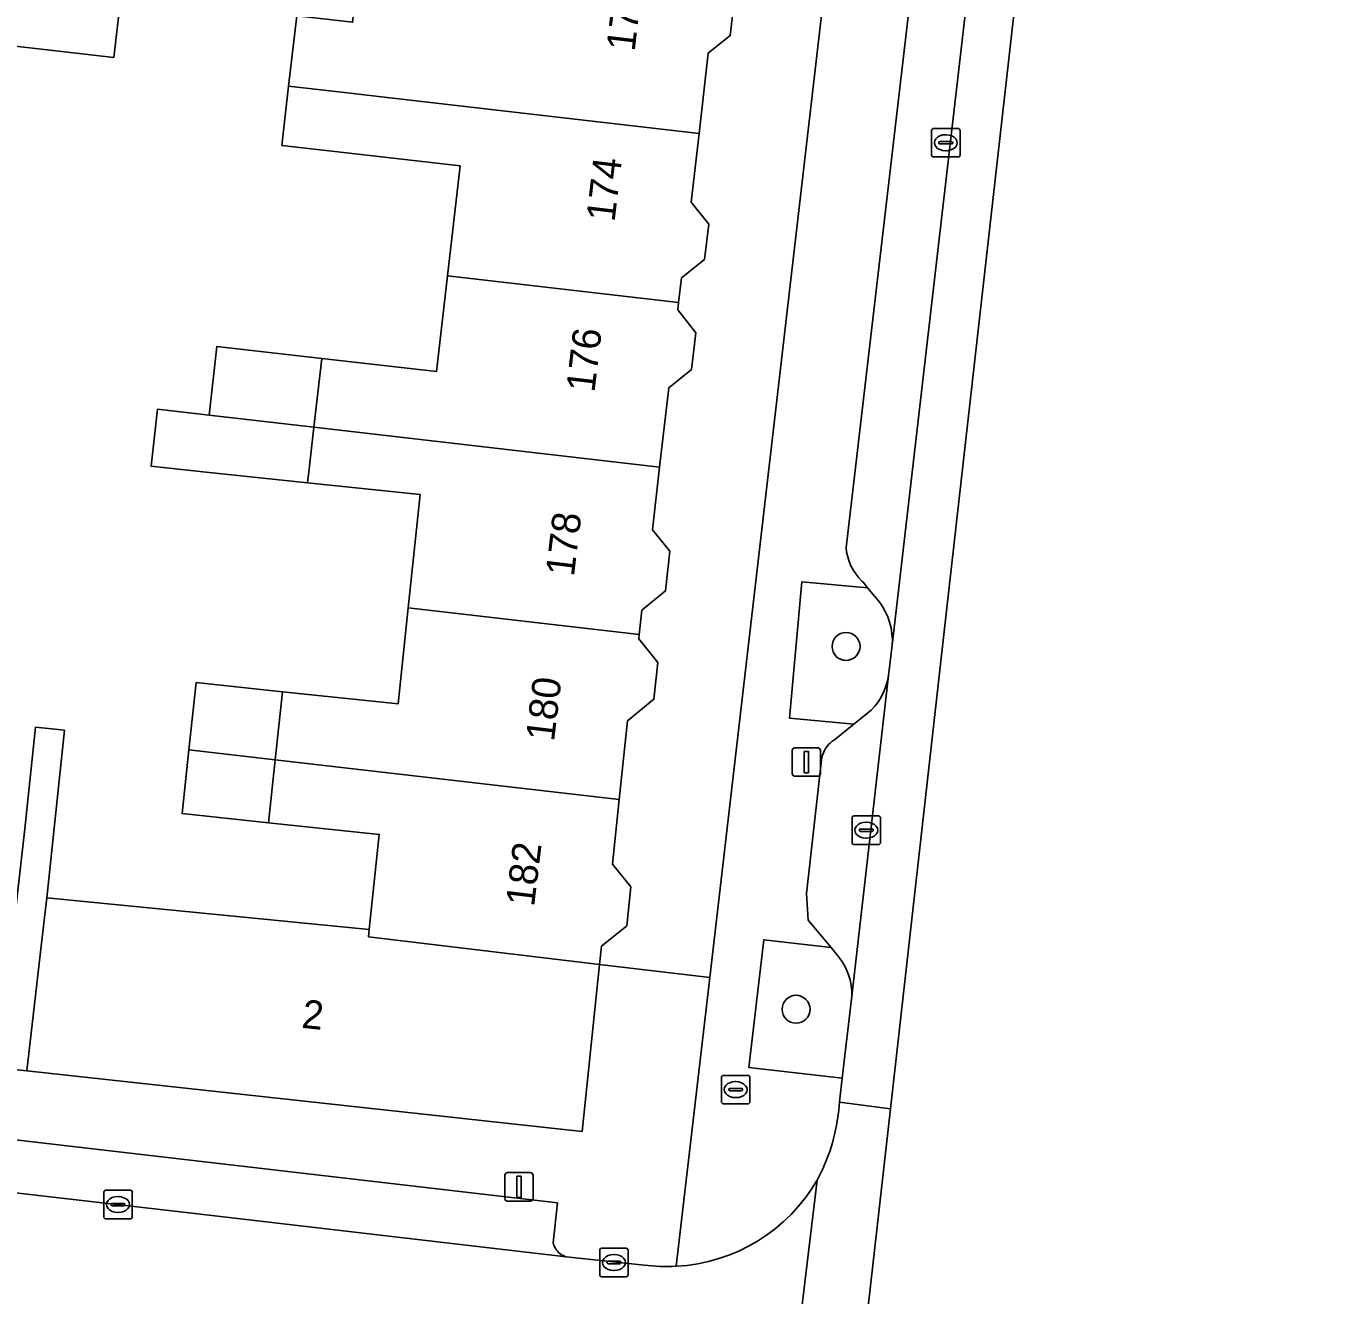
# Model space of a CAD drawing. Extents: x 161692 to 162379, y 380760 to 381678.
# Drawn here: x 162244.38 to 162289.81, y 380971.08 to 381015.53 of the extents above; entities that cross this region are included whole.
import ezdxf

# ---------------------------------------------------------------- set-up
doc = ezdxf.new("R2010")
doc.units = 0
for name, color, linetype in [('IMGEO_Boom', 7, 'Continuous'), ('IMGEO_Brandkraan', 7, 'Continuous'), ('IMGEO_Erf', 7, 'Continuous'), ('IMGEO_Kolk', 7, 'Continuous'), ('IMGEO_Lichtmast', 7, 'Continuous'), ('IMGEO_Pand', 7, 'Continuous'), ('IMGEO_Pand_nummerreeks', 7, 'Continuous'), ('IMGEO_Parkeervlak_open', 7, 'Continuous'), ('IMGEO_Rijbaan_lokaal_gesloten', 7, 'Continuous'), ('IMGEO_Rijbaan_lokaal_open', 7, 'Continuous'), ('IMGEO_Verkeerseiland_groen', 7, 'Continuous'), ('IMGEO_Voetpad_open', 7, 'Continuous')]:
    doc.layers.add(name, color=color, linetype=linetype)

msp = doc.modelspace()

# ---------------------------------------------------------------- linework, layer by layer
at = {"layer": 'IMGEO_Boom'}
for centre in [(162273.104, 380993.794), (162271.354, 380981.088)]:
    msp.add_circle(centre, 0.489, dxfattribs=at)
at = {"layer": 'IMGEO_Brandkraan'}
for p, q in [((162268.812, 380978.773), (162269.664, 380978.773)), ((162268.737, 380977.847), (162268.737, 380978.699)), ((162268.996, 380978.267), (162268.996, 380978.279)), ((162269.039, 380978.316), (162269.437, 380978.316)), ((162269.225, 380978.553), (162269.25, 380978.553)), ((162269.48, 380978.279), (162269.48, 380978.267)), ((162269.738, 380978.699), (162269.738, 380977.847)), ((162269.434, 380978.23), (162269.036, 380978.23)), ((162269.248, 380977.993), (162269.223, 380977.993)), ((162269.664, 380977.773), (162268.812, 380977.773))]:
    msp.add_line(p, q, dxfattribs=at)
for points in [[(162268.812, 380978.773), (162269.664, 380978.773)], [(162268.737, 380977.847), (162268.737, 380978.699)], [(162269.738, 380978.699), (162269.738, 380977.847)], [(162269.664, 380977.773), (162268.812, 380977.773)]]:
    msp.add_lwpolyline(points, dxfattribs=at)
for centre, radius, start, end in [((162268.814, 380978.697), 0.0765, 91.552, 178.448), ((162268.814, 380978.697), 0.0765, 91.552, 178.448), ((162269.662, 380978.697), 0.0765, 1.552, 88.448), ((162269.662, 380978.697), 0.0765, 1.552, 88.448), ((162269.036, 380978.276), 0.0403, 85.8775, 175.7526), ((162269.441, 380978.278), 0.0386, 1.7309, 96.639), ((162268.814, 380977.849), 0.0765, 181.552, 268.448), ((162268.814, 380977.849), 0.0765, 181.552, 268.448), ((162269.033, 380978.266), 0.0366, 178.938, 274.7102), ((162269.437, 380978.273), 0.043, 264.8664, 352.4533), ((162269.662, 380977.849), 0.0765, 271.552, 358.448), ((162269.662, 380977.849), 0.0765, 271.552, 358.448)]:
    msp.add_arc(centre, radius, start, end, dxfattribs=at)
for centre, major_axis, ratio, start_param, end_param in [((162269.224, 380978.273), (-0.387, 0.002), 0.722429, 4.712389, 7.853982), ((162269.249, 380978.273), (-0.39, 0.002), 0.717154, 1.570796, 4.712389)]:
    msp.add_ellipse(centre, major_axis=major_axis, ratio=ratio, start_param=start_param, end_param=end_param, dxfattribs=at)
at = {"layer": 'IMGEO_Erf'}
for points in [[(162269.2, 381016.492), (162269.051, 381015.19), (162268.277, 381014.576), (162267.955, 381011.763), (162267.68, 381009.354), (162268.293, 381008.583), (162268.152, 381007.351), (162267.335, 381006.701), (162267.237, 381005.844), (162267.207, 381005.584), (162267.843, 381004.783), (162267.696, 381003.494), (162266.892, 381002.855), (162266.576, 381000.079), (162266.326, 380997.883), (162266.933, 380997.133), (162266.786, 380995.737), (162265.951, 380995.061), (162265.861, 380994.215), (162265.845, 380994.06), (162266.513, 380993.235), (162266.376, 380991.943), (162265.45, 380991.194), (162265.159, 380988.439), (162264.92, 380986.173), (162265.569, 380985.37), (162265.426, 380984.014), (162264.542, 380983.299), (162264.474, 380982.653), (162268.333, 380982.205), (162272.419, 381017.419)], [(162244.346, 380987.406), (162244.72, 380990.969), (162245.729, 380990.862), (162245.109, 380984.99), (162256.404, 380983.88), (162256.756, 380987.213), (162252.879, 380987.622), (162249.855, 380987.941), (162250.09, 380990.171), (162250.339, 380992.529), (162253.363, 380992.21), (162257.417, 380991.782), (162257.772, 380995.146), (162258.191, 380999.112), (162254.246, 380999.528), (162250.574, 380999.915), (162248.764, 381000.106), (162248.99, 381002.102), (162250.798, 381001.894), (162251.071, 381004.302), (162254.74, 381003.883), (162258.764, 381003.423), (162259.147, 381006.775), (162259.588, 381010.631), (162255.606, 381011.086), (162253.345, 381011.344), (162253.582, 381013.416), (162253.864, 381015.879)]]:
    msp.add_lwpolyline(points, dxfattribs=at)
msp.add_lwpolyline([(162242.973, 381014.934), (162243.206, 381016.95), (162247.692, 381016.431), (162247.46, 381014.422)], close=True, dxfattribs=at)
at = {"layer": 'IMGEO_Kolk'}
for p, q in [((162276.171, 381011.936), (162277.023, 381011.936)), ((162276.096, 381011.01), (162276.096, 381011.862)), ((162276.355, 381011.43), (162276.355, 381011.442)), ((162276.398, 381011.479), (162276.796, 381011.479)), ((162276.584, 381011.716), (162276.609, 381011.716)), ((162276.839, 381011.442), (162276.839, 381011.43)), ((162277.097, 381011.862), (162277.097, 381011.01)), ((162276.793, 381011.393), (162276.395, 381011.393)), ((162276.607, 381011.156), (162276.582, 381011.156)), ((162277.023, 381010.936), (162276.171, 381010.936)), ((162273.387, 380987.858), (162274.239, 380987.858)), ((162273.312, 380986.932), (162273.312, 380987.784)), ((162273.571, 380987.352), (162273.571, 380987.364)), ((162273.614, 380987.401), (162274.012, 380987.401)), ((162273.8, 380987.638), (162273.825, 380987.638)), ((162274.055, 380987.364), (162274.055, 380987.352)), ((162274.313, 380987.784), (162274.313, 380986.932)), ((162274.009, 380987.315), (162273.611, 380987.315)), ((162273.823, 380987.078), (162273.798, 380987.078)), ((162274.239, 380986.858), (162273.387, 380986.858)), ((162247.107, 380973.822), (162247.107, 380974.674)), ((162247.182, 380974.748), (162248.034, 380974.748)), ((162248.108, 380974.674), (162248.108, 380973.822)), ((162247.366, 380974.242), (162247.366, 380974.254)), ((162247.804, 380974.205), (162247.406, 380974.205)), ((162247.409, 380974.291), (162247.807, 380974.291)), ((162247.595, 380974.528), (162247.62, 380974.528)), ((162247.85, 380974.254), (162247.85, 380974.242)), ((162248.034, 380973.748), (162247.182, 380973.748)), ((162247.618, 380973.968), (162247.593, 380973.968)), ((162264.475, 380971.795), (162264.475, 380972.647)), ((162264.55, 380972.721), (162265.402, 380972.721)), ((162264.963, 380972.501), (162264.988, 380972.501)), ((162265.476, 380972.647), (162265.476, 380971.795)), ((162264.734, 380972.215), (162264.734, 380972.227)), ((162265.172, 380972.178), (162264.774, 380972.178)), ((162264.777, 380972.264), (162265.175, 380972.264)), ((162264.986, 380971.941), (162264.961, 380971.941)), ((162265.218, 380972.227), (162265.218, 380972.215)), ((162265.402, 380971.721), (162264.55, 380971.721))]:
    msp.add_line(p, q, dxfattribs=at)
for points in [[(162276.171, 381011.936), (162277.023, 381011.936)], [(162276.096, 381011.01), (162276.096, 381011.862)], [(162277.097, 381011.862), (162277.097, 381011.01)], [(162277.023, 381010.936), (162276.171, 381010.936)], [(162273.387, 380987.858), (162274.239, 380987.858)], [(162273.312, 380986.932), (162273.312, 380987.784)], [(162274.313, 380987.784), (162274.313, 380986.932)], [(162274.239, 380986.858), (162273.387, 380986.858)], [(162247.107, 380973.822), (162247.107, 380974.674)], [(162247.182, 380974.748), (162248.034, 380974.748)], [(162248.108, 380974.674), (162248.108, 380973.822)], [(162248.034, 380973.748), (162247.182, 380973.748)], [(162264.475, 380971.795), (162264.475, 380972.647)], [(162264.55, 380972.721), (162265.402, 380972.721)], [(162265.476, 380972.647), (162265.476, 380971.795)], [(162265.402, 380971.721), (162264.55, 380971.721)]]:
    msp.add_lwpolyline(points, dxfattribs=at)
for centre, radius, start, end in [((162276.173, 381011.86), 0.0765, 91.552, 178.448), ((162276.173, 381011.86), 0.0765, 91.552, 178.448), ((162277.021, 381011.86), 0.0765, 1.552, 88.448), ((162277.021, 381011.86), 0.0765, 1.552, 88.448), ((162276.395, 381011.439), 0.0403, 85.8775, 175.7526), ((162276.8, 381011.441), 0.0386, 1.7309, 96.639), ((162276.173, 381011.012), 0.0765, 181.552, 268.448), ((162276.173, 381011.012), 0.0765, 181.552, 268.448), ((162276.392, 381011.429), 0.0366, 178.938, 274.7102), ((162276.796, 381011.436), 0.043, 264.8664, 352.4533), ((162277.021, 381011.012), 0.0765, 271.552, 358.448), ((162277.021, 381011.012), 0.0765, 271.552, 358.448), ((162273.389, 380987.782), 0.0765, 91.552, 178.448), ((162273.389, 380987.782), 0.0765, 91.552, 178.448), ((162274.237, 380987.782), 0.0765, 1.552, 88.448), ((162274.237, 380987.782), 0.0765, 1.552, 88.448), ((162273.611, 380987.361), 0.0403, 85.8775, 175.7526), ((162274.016, 380987.363), 0.0386, 1.7309, 96.639), ((162273.389, 380986.934), 0.0765, 181.552, 268.448), ((162273.389, 380986.934), 0.0765, 181.552, 268.448), ((162273.608, 380987.351), 0.0366, 178.938, 274.7102), ((162274.012, 380987.358), 0.043, 264.8664, 352.4533), ((162274.237, 380986.934), 0.0765, 271.552, 358.448), ((162274.237, 380986.934), 0.0765, 271.552, 358.448), ((162247.184, 380974.672), 0.0765, 91.552, 178.448), ((162247.184, 380974.672), 0.0765, 91.552, 178.448), ((162248.032, 380974.672), 0.0765, 1.552, 88.448), ((162248.032, 380974.672), 0.0765, 1.552, 88.448), ((162247.406, 380974.251), 0.0403, 85.8775, 175.7526), ((162247.403, 380974.241), 0.0366, 178.938, 274.7102), ((162247.807, 380974.248), 0.043, 264.8664, 352.4533), ((162247.811, 380974.253), 0.0386, 1.7309, 96.639), ((162247.184, 380973.824), 0.0765, 181.552, 268.448), ((162247.184, 380973.824), 0.0765, 181.552, 268.448), ((162248.032, 380973.824), 0.0765, 271.552, 358.448), ((162248.032, 380973.824), 0.0765, 271.552, 358.448), ((162264.552, 380972.645), 0.0765, 91.552, 178.448), ((162264.552, 380972.645), 0.0765, 91.552, 178.448), ((162265.4, 380972.645), 0.0765, 1.552, 88.448), ((162265.4, 380972.645), 0.0765, 1.552, 88.448), ((162264.774, 380972.224), 0.0403, 85.8775, 175.7526), ((162264.771, 380972.214), 0.0366, 178.938, 274.7102), ((162265.175, 380972.221), 0.043, 264.8664, 352.4533), ((162265.179, 380972.226), 0.0386, 1.7309, 96.639), ((162264.552, 380971.797), 0.0765, 181.552, 268.448), ((162264.552, 380971.797), 0.0765, 181.552, 268.448), ((162265.4, 380971.797), 0.0765, 271.552, 358.448), ((162265.4, 380971.797), 0.0765, 271.552, 358.448)]:
    msp.add_arc(centre, radius, start, end, dxfattribs=at)
for centre, major_axis, ratio, start_param, end_param in [((162276.583, 381011.436), (-0.387, 0.002), 0.722429, 4.712389, 7.853982), ((162276.608, 381011.436), (-0.39, 0.002), 0.717154, 1.570796, 4.712389), ((162273.799, 380987.358), (-0.387, 0.002), 0.722429, 4.712389, 7.853982), ((162273.824, 380987.358), (-0.39, 0.002), 0.717154, 1.570796, 4.712389), ((162247.594, 380974.248), (-0.387, 0.002), 0.722429, 4.712389, 7.853982), ((162247.619, 380974.248), (-0.39, 0.002), 0.717154, 1.570796, 4.712389), ((162264.962, 380972.221), (-0.387, 0.002), 0.722429, 4.712389, 7.853982), ((162264.987, 380972.221), (-0.39, 0.002), 0.717154, 1.570796, 4.712389)]:
    msp.add_ellipse(centre, major_axis=major_axis, ratio=ratio, start_param=start_param, end_param=end_param, dxfattribs=at)
at = {"layer": 'IMGEO_Lichtmast'}
for p, q in [((162271.217, 380989.346), (162271.217, 380990.146)), ((162271.217, 380990.146), (162271.217, 380989.346)), ((162271.317, 380990.246), (162272.107, 380990.246)), ((162272.107, 380990.246), (162271.317, 380990.246)), ((162272.207, 380990.146), (162272.207, 380989.346)), ((162272.207, 380989.346), (162272.207, 380990.146)), ((162272.107, 380989.246), (162271.317, 380989.246)), ((162271.317, 380989.246), (162272.107, 380989.246)), ((162261.152, 380974.467), (162261.152, 380975.267)), ((162261.152, 380975.267), (162261.152, 380974.467)), ((162261.252, 380975.367), (162262.042, 380975.367)), ((162262.042, 380975.367), (162261.252, 380975.367)), ((162262.142, 380975.267), (162262.142, 380974.467)), ((162262.142, 380974.467), (162262.142, 380975.267)), ((162262.042, 380974.367), (162261.252, 380974.367)), ((162261.252, 380974.367), (162262.042, 380974.367))]:
    msp.add_line(p, q, dxfattribs=at)
for points in [[(162271.637, 380990.121), (162271.787, 380990.121), (162271.787, 380989.371), (162271.637, 380989.371), (162271.637, 380990.121)], [(162261.572, 380975.242), (162261.722, 380975.242), (162261.722, 380974.492), (162261.572, 380974.492), (162261.572, 380975.242)]]:
    msp.add_lwpolyline(points, dxfattribs=at)
for centre, start, end in [((162271.317, 380990.146), 90, 180), ((162271.317, 380990.146), 90, 180), ((162272.107, 380990.146), 0, 90), ((162272.107, 380990.146), 360, 90), ((162271.317, 380989.346), 180, 270), ((162271.317, 380989.346), 180, 270), ((162272.107, 380989.346), 270, 0), ((162272.107, 380989.346), 270, 0), ((162261.252, 380975.267), 90, 180), ((162261.252, 380975.267), 90, 180), ((162262.042, 380975.267), 0, 90), ((162262.042, 380975.267), 360, 90), ((162261.252, 380974.467), 180, 270), ((162261.252, 380974.467), 180, 270), ((162262.042, 380974.467), 270, 0), ((162262.042, 380974.467), 270, 0)]:
    msp.add_arc(centre, 0.1, start, end, dxfattribs=at)
at = {"layer": 'IMGEO_Pand'}
for points in [[(162269.2, 381016.492), (162268.583, 381017.268), (162268.651, 381017.86), (162268.747, 381018.702), (162260.665, 381019.632), (162260.569, 381018.804), (162260.556, 381018.696), (162256.233, 381019.19), (162255.82, 381015.654), (162253.864, 381015.879), (162253.582, 381013.416), (162255.843, 381013.156), (162256.732, 381013.054), (162267.955, 381011.763), (162268.277, 381014.576), (162269.051, 381015.19)], [(162242.973, 381014.934), (162247.46, 381014.422), (162247.692, 381016.431), (162243.206, 381016.95)], [(162267.955, 381011.763), (162256.732, 381013.054), (162255.843, 381013.156), (162253.582, 381013.416), (162253.345, 381011.344), (162255.606, 381011.086), (162259.588, 381010.631), (162259.147, 381006.775), (162267.237, 381005.844), (162267.335, 381006.701), (162268.152, 381007.351), (162268.293, 381008.583), (162267.68, 381009.354)], [(162254.467, 381001.472), (162266.576, 381000.079), (162266.892, 381002.855), (162267.696, 381003.494), (162267.843, 381004.783), (162267.207, 381005.584), (162267.237, 381005.844), (162259.147, 381006.775), (162258.764, 381003.423), (162254.74, 381003.883)], [(162254.74, 381003.883), (162251.071, 381004.302), (162250.798, 381001.894), (162254.467, 381001.472)], [(162254.467, 381001.472), (162250.798, 381001.894), (162248.99, 381002.102), (162248.764, 381000.106), (162250.574, 380999.915), (162254.246, 380999.528), (162254.3, 381000)], [(162257.772, 380995.146), (162265.861, 380994.215), (162265.951, 380995.061), (162266.786, 380995.737), (162266.933, 380997.133), (162266.326, 380997.883), (162266.576, 381000.079), (162254.467, 381001.472), (162254.3, 381000), (162254.246, 380999.528), (162258.191, 380999.112)], [(162257.772, 380995.146), (162257.417, 380991.782), (162253.363, 380992.21), (162253.111, 380989.824), (162265.159, 380988.439), (162265.45, 380991.194), (162266.376, 380991.943), (162266.513, 380993.235), (162265.845, 380994.06), (162265.861, 380994.215)], [(162253.363, 380992.21), (162250.339, 380992.529), (162250.09, 380990.171), (162253.111, 380989.824)], [(162253.111, 380989.824), (162250.09, 380990.171), (162249.855, 380987.941), (162252.879, 380987.622)], [(162264.92, 380986.173), (162265.159, 380988.439), (162253.111, 380989.824), (162252.879, 380987.622), (162256.756, 380987.213), (162256.404, 380983.88), (162256.378, 380983.63), (162264.474, 380982.653), (162264.542, 380983.299), (162265.426, 380984.014), (162265.569, 380985.37)], [(162264.474, 380982.653), (162256.378, 380983.63), (162256.404, 380983.88), (162245.109, 380984.99), (162244.984, 380983.899), (162244.419, 380978.93), (162263.857, 380976.81)]]:
    msp.add_lwpolyline(points, close=True, dxfattribs=at)
at = {"layer": 'IMGEO_Parkeervlak_open'}
for points in [[(162275.886, 381021.063), (162273.103, 380997.258), (162273.125, 380997.093), (162273.161, 380996.931), (162273.212, 380996.773), (162273.276, 380996.62), (162273.354, 380996.473), (162273.445, 380996.334), (162273.548, 380996.203), (162273.662, 380996.082), (162273.701, 380996.045), (162273.859, 380995.851), (162274.285, 380995.328), (162274.378, 380995.191), (162274.478, 380995.015), (162274.562, 380994.83), (162274.629, 380994.639), (162274.679, 380994.442), (162274.711, 380994.241), (162274.725, 380994.039), (162274.721, 380993.836), (162278.204, 381024.009)], [(162211.998, 380978.391), (162215.824, 380977.959), (162218.041, 380977.706), (162235.388, 380975.654), (162249.998, 380973.973), (162263.299, 380972.416), (162263.245, 380972.436), (162263.192, 380972.46), (162263.141, 380972.489), (162263.093, 380972.522), (162263.048, 380972.56), (162263.007, 380972.601), (162262.969, 380972.646), (162262.936, 380972.694), (162262.907, 380972.745), (162262.883, 380972.798), (162262.863, 380972.853), (162262.849, 380972.91), (162262.997, 380974.306), (162218.785, 380979.443), (162212.65, 380980.129), (162212.574, 380979.417), (162212.508, 380978.837)]]:
    msp.add_lwpolyline(points, dxfattribs=at)
msp.add_lwpolyline([(162274.557, 380992.588), (162274.501, 380992.399), (162274.429, 380992.215), (162274.34, 380992.038), (162274.236, 380991.87), (162274.118, 380991.712), (162273.986, 380991.566), (162273.375, 380991.075), (162272.694, 380990.528), (162272.622, 380990.479), (162272.556, 380990.423), (162272.494, 380990.362), (162272.438, 380990.295), (162272.389, 380990.224), (162272.346, 380990.148), (162272.309, 380990.069), (162272.28, 380989.987), (162272.259, 380989.903), (162272.246, 380989.821), (162271.714, 380985.145), (162271.78, 380984.214), (162272.585, 380983.246), (162272.819, 380982.965), (162272.938, 380982.805), (162273.038, 380982.643), (162273.123, 380982.473), (162273.193, 380982.296), (162273.246, 380982.114), (162273.283, 380981.927), (162273.303, 380981.738), (162273.306, 380981.548), (162274.595, 380992.776)], close=True, dxfattribs=at)
at = {"layer": 'IMGEO_Rijbaan_lokaal_gesloten'}
msp.add_lwpolyline([(162274.657, 380977.597), (162276.732, 380995.981), (162286.357, 381081.269), (162289.809, 381112.228), (162289.612, 381112.248), (162288.441, 381112.366), (162288.298, 381111.136), (162283.442, 381069.812), (162278.352, 381025.112), (162278.204, 381024.009), (162274.721, 380993.836), (162274.595, 380992.776), (162273.306, 380981.548), (162272.972, 380978.67), (162272.891, 380977.953), (162272.877, 380977.834)], close=True, dxfattribs=at)
for points in [[(162268.325, 380921.495), (162274.657, 380977.597), (162272.877, 380977.834), (162272.846, 380977.558), (162272.837, 380977.478)], [(162272.093, 380975.108), (162270.719, 380963.672)]]:
    msp.add_lwpolyline(points, dxfattribs=at)
msp.add_arc((162266.366, 380978.207), 6.512, 331.5757, 353.5677, dxfattribs=at)
at = {"layer": 'IMGEO_Rijbaan_lokaal_open'}
for points in [[(162249.998, 380973.973), (162235.388, 380975.654), (162218.041, 380977.706), (162215.824, 380977.959), (162211.998, 380978.391), (162203.973, 380979.287), (162202.907, 380979.427), (162198.434, 380979.943), (162169.492, 380983.06), (162151.798, 380985.204), (162150.086, 380985.412), (162149.526, 380981.366), (162151.213, 380981.156), (162167.574, 380979.115), (162204.645, 380974.845), (162209.076, 380974.336), (162238.139, 380970.987), (162239.743, 380970.803), (162243.486, 380970.372), (162245.292, 380970.164), (162262.905, 380968.135), (162264.234, 380968.027), (162265.65, 380967.846)], [(162270.719, 380963.672), (162272.093, 380975.108)], [(162266.036, 380972.13), (162264.507, 380972.29), (162263.299, 380972.416), (162249.998, 380973.973)]]:
    msp.add_lwpolyline(points, dxfattribs=at)
for centre, radius, start, end in [((162266.838, 380978.15), 6.072, 273.0052, 329.9374), ((162266.832, 380978.126), 6.049, 262.4339, 273.0666)]:
    msp.add_arc(centre, radius, start, end, dxfattribs=at)
at = {"layer": 'IMGEO_Verkeerseiland_groen'}
for points in [[(162274.721, 380993.836), (162274.725, 380994.039), (162274.711, 380994.241), (162274.679, 380994.442), (162274.629, 380994.639), (162274.562, 380994.83), (162274.478, 380995.015), (162274.378, 380995.191), (162274.285, 380995.328), (162273.859, 380995.851), (162271.56, 380996.061), (162271.124, 380991.281), (162273.375, 380991.075), (162273.986, 380991.566), (162274.118, 380991.712), (162274.236, 380991.87), (162274.34, 380992.038), (162274.429, 380992.215), (162274.501, 380992.399), (162274.557, 380992.588), (162274.595, 380992.776)], [(162273.306, 380981.548), (162273.303, 380981.738), (162273.283, 380981.927), (162273.246, 380982.114), (162273.193, 380982.296), (162273.123, 380982.473), (162273.038, 380982.643), (162272.938, 380982.805), (162272.819, 380982.965), (162272.585, 380983.246), (162270.219, 380983.522), (162269.698, 380979.052), (162272.972, 380978.67)]]:
    msp.add_lwpolyline(points, close=True, dxfattribs=at)
at = {"layer": 'IMGEO_Voetpad_open'}
for points in [[(162273.375, 380991.075), (162271.124, 380991.281), (162271.56, 380996.061), (162273.859, 380995.851), (162273.701, 380996.045), (162273.662, 380996.082), (162273.548, 380996.203), (162273.445, 380996.334), (162273.354, 380996.473), (162273.276, 380996.62), (162273.212, 380996.773), (162273.161, 380996.931), (162273.125, 380997.093), (162273.103, 380997.258), (162275.886, 381021.063)], [(162272.419, 381017.419), (162268.333, 380982.205), (162267.156, 380972.086)], [(162272.837, 380977.478), (162272.846, 380977.558), (162272.877, 380977.834), (162272.891, 380977.953), (162272.972, 380978.67), (162269.698, 380979.052), (162270.219, 380983.522), (162272.585, 380983.246), (162271.78, 380984.214), (162271.714, 380985.145), (162272.246, 380989.821), (162272.259, 380989.903), (162272.28, 380989.987), (162272.309, 380990.069), (162272.346, 380990.148), (162272.389, 380990.224), (162272.438, 380990.295), (162272.494, 380990.362), (162272.556, 380990.423), (162272.622, 380990.479), (162272.694, 380990.528), (162273.375, 380991.075)], [(162267.156, 380972.086), (162268.333, 380982.205), (162264.474, 380982.653), (162263.857, 380976.81), (162244.419, 380978.93), (162243.384, 380979.037), (162237.909, 380979.667), (162233.197, 380980.209), (162233.02, 380980.229), (162233.083, 380980.776), (162230.898, 380981.027), (162230.839, 380980.511), (162228.508, 380980.779)], [(162218.785, 380979.443), (162262.997, 380974.306), (162262.849, 380972.91), (162262.863, 380972.853), (162262.883, 380972.798), (162262.907, 380972.745), (162262.936, 380972.694), (162262.969, 380972.646), (162263.007, 380972.601), (162263.048, 380972.56), (162263.093, 380972.522), (162263.141, 380972.489), (162263.192, 380972.46), (162263.245, 380972.436), (162263.299, 380972.416), (162264.507, 380972.29), (162266.036, 380972.13)]]:
    msp.add_lwpolyline(points, dxfattribs=at)
msp.add_lwpolyline([(162245.729, 380990.862), (162244.72, 380990.969), (162244.346, 380987.406), (162243.955, 380984.005), (162243.384, 380979.037), (162244.419, 380978.93), (162244.984, 380983.899), (162245.109, 380984.99)], close=True, dxfattribs=at)
for centre, radius, start, end in [((162266.366, 380978.207), 6.512, 331.5757, 353.5677), ((162266.838, 380978.15), 6.072, 273.0052, 329.9374), ((162266.832, 380978.126), 6.049, 262.4339, 273.0666)]:
    msp.add_arc(centre, radius, start, end, dxfattribs=at)

# ---------------------------------------------------------------- texts
at = {"layer": 'IMGEO_Pand_nummerreeks'}
for s, rotation, p in [('172', 83.2851, (162265.698, 381014.61)), ('174', 83.2851, (162264.995, 381008.639)), ('176', 83.2852, (162264.291, 381002.668)), ('178', 83.1167, (162263.572, 380996.218)), ('180', 83.1167, (162262.875, 380990.441)), ('182', 83.119, (162262.176, 380984.658)), ('2', 353.8751, (162254.012, 380980.442))]:
    msp.add_text(s, height=1, rotation=rotation, dxfattribs=at).set_placement(p)

doc.saveas('drawing.dxf')
